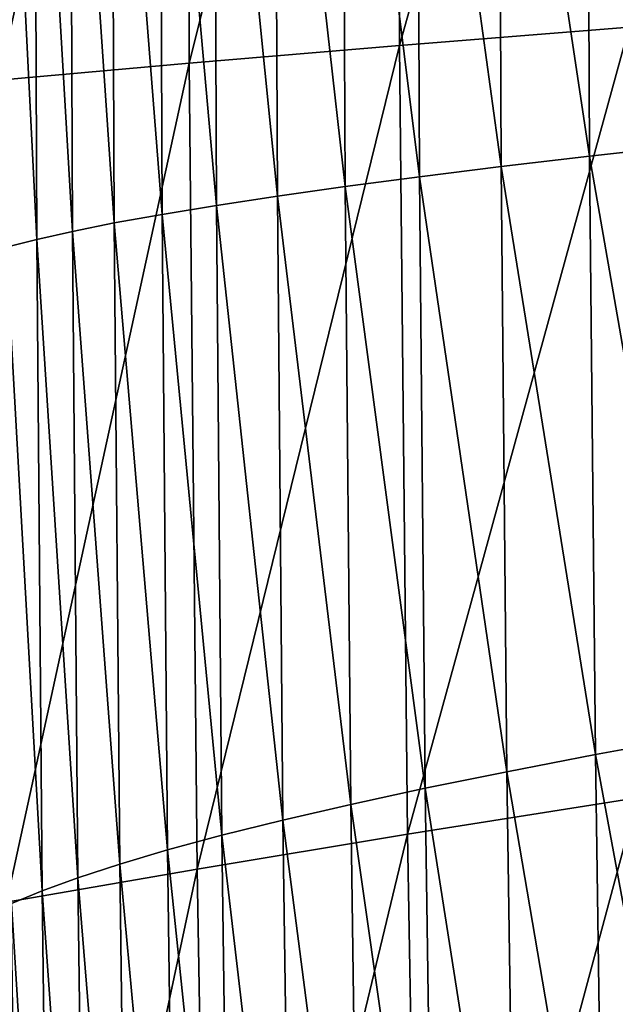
# Model space of a CAD drawing. Header units: millimetres. Extents: x -300 to 300, y -500 to 500.
# Tile 373 of 656: x -283 to -268, y -42 to -19. Entities that reach past the tile are written whole.
import ezdxf

# ---------------------------------------------------------------- set-up
doc = ezdxf.new("R2010")
doc.units = ezdxf.units.MM
doc.header["$LTSCALE"] = 81.481481
doc.layers.add('20', color=7, linetype='CONTINUOUS')
doc.layers.add('22', color=7, linetype='CONTINUOUS')

msp = doc.modelspace()

# ---------------------------------------------------------------- linework, layer by layer
at = {"layer": '20', "color": 7, "linetype": 'CONTINUOUS'}
for points in [[(-283.102, -20.043, 34.165), (-278.64, 0, 37.575), (-283.164, 0, 34.159), (-283.102, -20.043, 34.165)], [(-278.578, -19.642, 37.582), (-278.64, 0, 37.575), (-283.102, -20.043, 34.165), (-278.578, -19.642, 37.582)], [(-278.578, -19.642, 37.582), (-273.643, 0, 40.809), (-278.64, 0, 37.575), (-278.578, -19.642, 37.582)], [(-273.581, -19.222, 40.816), (-273.643, 0, 40.809), (-278.578, -19.642, 37.582), (-273.581, -19.222, 40.816)], [(-273.581, -19.222, 40.816), (-268.19, 0, 43.865), (-273.643, 0, 40.809), (-273.581, -19.222, 40.816)], [(-268.128, -18.782, 43.872), (-268.19, 0, 43.865), (-273.581, -19.222, 40.816), (-268.128, -18.782, 43.872)], [(-273.393, -37.949, 40.836), (-268.128, -18.782, 43.872), (-273.581, -19.222, 40.816), (-273.393, -37.949, 40.836)], [(-267.941, -37.086, 43.893), (-268.128, -18.782, 43.872), (-273.393, -37.949, 40.836), (-267.941, -37.086, 43.893)], [(-278.391, -38.774, 37.601), (-273.581, -19.222, 40.816), (-278.578, -19.642, 37.582), (-278.391, -38.774, 37.601)], [(-273.393, -37.949, 40.836), (-273.581, -19.222, 40.816), (-278.391, -38.774, 37.601), (-273.393, -37.949, 40.836)], [(-282.915, -39.559, 34.183), (-278.578, -19.642, 37.582), (-283.102, -20.043, 34.165), (-282.915, -39.559, 34.183)], [(-278.391, -38.774, 37.601), (-278.578, -19.642, 37.582), (-282.915, -39.559, 34.183), (-278.391, -38.774, 37.601)], [(-273.076, -56.187, 40.869), (-267.941, -37.086, 43.893), (-273.393, -37.949, 40.836), (-273.076, -56.187, 40.869)], [(-267.626, -54.916, 43.927), (-267.941, -37.086, 43.893), (-273.076, -56.187, 40.869), (-267.626, -54.916, 43.927)], [(-278.073, -57.4, 37.632), (-273.393, -37.949, 40.836), (-278.391, -38.774, 37.601), (-278.073, -57.4, 37.632)], [(-273.076, -56.187, 40.869), (-273.393, -37.949, 40.836), (-278.073, -57.4, 37.632), (-273.076, -56.187, 40.869)], [(-282.598, -58.554, 34.213), (-278.391, -38.774, 37.601), (-282.915, -39.559, 34.183), (-282.598, -58.554, 34.213)], [(-278.073, -57.4, 37.632), (-278.391, -38.774, 37.601), (-282.598, -58.554, 34.213), (-278.073, -57.4, 37.632)], [(-282.598, -58.554, 34.213), (-282.915, -39.559, 34.183), (-286.631, -59.646, 30.604), (-282.598, -58.554, 34.213)]]:
    msp.add_3dface(points, dxfattribs=at)
at = {"layer": '22', "color": 7, "linetype": 'CONTINUOUS'}
for points in [[(-271.17, -22.095, 24.43), (-273.172, -7.519, 22.942), (-271.237, -7.438, 24.425), (-271.17, -22.095, 24.43)], [(-269.069, -21.848, 25.906), (-271.237, -7.438, 24.425), (-269.136, -7.354, 25.9), (-269.069, -21.848, 25.906)], [(-271.17, -22.095, 24.43), (-271.237, -7.438, 24.425), (-269.069, -21.848, 25.906), (-271.17, -22.095, 24.43)], [(-266.804, -21.594, 27.369), (-269.136, -7.354, 25.9), (-266.871, -7.268, 27.363), (-266.804, -21.594, 27.369)], [(-269.069, -21.848, 25.906), (-269.136, -7.354, 25.9), (-266.804, -21.594, 27.369), (-269.069, -21.848, 25.906)], [(-276.484, -22.795, 19.975), (-277.997, -7.75, 18.493), (-276.55, -7.675, 19.972), (-276.484, -22.795, 19.975)], [(-274.876, -22.569, 21.46), (-276.55, -7.675, 19.972), (-274.942, -7.598, 21.456), (-274.876, -22.569, 21.46)], [(-276.484, -22.795, 19.975), (-276.55, -7.675, 19.972), (-274.876, -22.569, 21.46), (-276.484, -22.795, 19.975)], [(-273.106, -22.336, 22.947), (-274.942, -7.598, 21.456), (-273.172, -7.519, 22.942), (-273.106, -22.336, 22.947)], [(-274.876, -22.569, 21.46), (-274.942, -7.598, 21.456), (-273.106, -22.336, 22.947), (-274.876, -22.569, 21.46)], [(-273.106, -22.336, 22.947), (-273.172, -7.519, 22.942), (-271.17, -22.095, 24.43), (-273.106, -22.336, 22.947)], [(-280.358, -23.433, 15.569), (-281.41, -7.959, 14.126), (-280.421, -7.892, 15.569), (-280.358, -23.433, 15.569)], [(-279.222, -23.228, 17.026), (-280.421, -7.892, 15.569), (-279.286, -7.822, 17.024), (-279.222, -23.228, 17.026)], [(-280.358, -23.433, 15.569), (-280.421, -7.892, 15.569), (-279.222, -23.228, 17.026), (-280.358, -23.433, 15.569)], [(-277.932, -23.015, 18.496), (-279.286, -7.822, 17.024), (-277.997, -7.75, 18.493), (-277.932, -23.015, 18.496)], [(-279.222, -23.228, 17.026), (-279.286, -7.822, 17.024), (-277.932, -23.015, 18.496), (-279.222, -23.228, 17.026)], [(-277.932, -23.015, 18.496), (-277.997, -7.75, 18.493), (-276.484, -22.795, 19.975), (-277.932, -23.015, 18.496)], [(-282.199, -23.823, 12.691), (-282.984, -8.087, 11.267), (-282.261, -8.024, 12.694), (-282.199, -23.823, 12.691)], [(-282.923, -24.008, 11.263), (-282.984, -8.087, 11.267), (-282.199, -23.823, 12.691), (-282.923, -24.008, 11.263)], [(-281.347, -23.632, 14.125), (-282.261, -8.024, 12.694), (-281.41, -7.959, 14.126), (-281.347, -23.632, 14.125)], [(-282.199, -23.823, 12.691), (-282.261, -8.024, 12.694), (-281.347, -23.632, 14.125), (-282.199, -23.823, 12.691)], [(-281.347, -23.632, 14.125), (-281.41, -7.959, 14.126), (-280.358, -23.433, 15.569), (-281.347, -23.632, 14.125)], [(-266.668, -35.642, 27.381), (-269.069, -21.848, 25.906), (-266.804, -21.594, 27.369), (-266.668, -35.642, 27.381)], [(-268.933, -36.058, 25.917), (-271.17, -22.095, 24.43), (-269.069, -21.848, 25.906), (-268.933, -36.058, 25.917)], [(-268.933, -36.058, 25.917), (-269.069, -21.848, 25.906), (-266.668, -35.642, 27.381), (-268.933, -36.058, 25.917)], [(-271.036, -36.463, 24.44), (-273.106, -22.336, 22.947), (-271.17, -22.095, 24.43), (-271.036, -36.463, 24.44)], [(-271.036, -36.463, 24.44), (-271.17, -22.095, 24.43), (-268.933, -36.058, 25.917), (-271.036, -36.463, 24.44)], [(-272.972, -36.858, 22.956), (-274.876, -22.569, 21.46), (-273.106, -22.336, 22.947), (-272.972, -36.858, 22.956)], [(-272.972, -36.858, 22.956), (-273.106, -22.336, 22.947), (-271.036, -36.463, 24.44), (-272.972, -36.858, 22.956)], [(-274.743, -37.24, 21.468), (-276.484, -22.795, 19.975), (-274.876, -22.569, 21.46), (-274.743, -37.24, 21.468)], [(-274.743, -37.24, 21.468), (-274.876, -22.569, 21.46), (-272.972, -36.858, 22.956), (-274.743, -37.24, 21.468)], [(-276.352, -37.611, 19.981), (-277.932, -23.015, 18.496), (-276.484, -22.795, 19.975), (-276.352, -37.611, 19.981)], [(-276.352, -37.611, 19.981), (-276.484, -22.795, 19.975), (-274.743, -37.24, 21.468), (-276.352, -37.611, 19.981)], [(-277.801, -37.971, 18.5), (-279.222, -23.228, 17.026), (-277.932, -23.015, 18.496), (-277.801, -37.971, 18.5)], [(-277.801, -37.971, 18.5), (-277.932, -23.015, 18.496), (-276.352, -37.611, 19.981), (-277.801, -37.971, 18.5)], [(-279.093, -38.319, 17.028), (-280.358, -23.433, 15.569), (-279.222, -23.228, 17.026), (-279.093, -38.319, 17.028)], [(-279.093, -38.319, 17.028), (-279.222, -23.228, 17.026), (-277.801, -37.971, 18.5), (-279.093, -38.319, 17.028)], [(-280.229, -38.655, 15.569), (-281.347, -23.632, 14.125), (-280.358, -23.433, 15.569), (-280.229, -38.655, 15.569)], [(-280.229, -38.655, 15.569), (-280.358, -23.433, 15.569), (-279.093, -38.319, 17.028), (-280.229, -38.655, 15.569)], [(-282.073, -39.292, 12.687), (-282.923, -24.008, 11.263), (-282.199, -23.823, 12.691), (-282.073, -39.292, 12.687)], [(-281.22, -38.98, 14.123), (-282.199, -23.823, 12.691), (-281.347, -23.632, 14.125), (-281.22, -38.98, 14.123)], [(-282.073, -39.292, 12.687), (-282.199, -23.823, 12.691), (-281.22, -38.98, 14.123), (-282.073, -39.292, 12.687)], [(-281.22, -38.98, 14.123), (-281.347, -23.632, 14.125), (-280.229, -38.655, 15.569), (-281.22, -38.98, 14.123)], [(-282.798, -39.594, 11.256), (-282.923, -24.008, 11.263), (-282.073, -39.292, 12.687), (-282.798, -39.594, 11.256)], [(-266.463, -49.411, 27.399), (-268.933, -36.058, 25.917), (-266.668, -35.642, 27.381), (-266.463, -49.411, 27.399)], [(-268.729, -49.986, 25.934), (-271.036, -36.463, 24.44), (-268.933, -36.058, 25.917), (-268.729, -49.986, 25.934)], [(-268.729, -49.986, 25.934), (-268.933, -36.058, 25.917), (-266.463, -49.411, 27.399), (-268.729, -49.986, 25.934)], [(-270.832, -50.544, 24.455), (-272.972, -36.858, 22.956), (-271.036, -36.463, 24.44), (-270.832, -50.544, 24.455)], [(-270.832, -50.544, 24.455), (-271.036, -36.463, 24.44), (-268.729, -49.986, 25.934), (-270.832, -50.544, 24.455)], [(-272.769, -51.087, 22.969), (-274.743, -37.24, 21.468), (-272.972, -36.858, 22.956), (-272.769, -51.087, 22.969)], [(-272.769, -51.087, 22.969), (-272.972, -36.858, 22.956), (-270.832, -50.544, 24.455), (-272.769, -51.087, 22.969)], [(-274.541, -51.614, 21.479), (-276.352, -37.611, 19.981), (-274.743, -37.24, 21.468), (-274.541, -51.614, 21.479)], [(-274.541, -51.614, 21.479), (-274.743, -37.24, 21.468), (-272.769, -51.087, 22.969), (-274.541, -51.614, 21.479)], [(-276.152, -52.125, 19.99), (-277.801, -37.971, 18.5), (-276.352, -37.611, 19.981), (-276.152, -52.125, 19.99)], [(-276.152, -52.125, 19.99), (-276.352, -37.611, 19.981), (-274.541, -51.614, 21.479), (-276.152, -52.125, 19.99)], [(-277.603, -52.619, 18.506), (-279.093, -38.319, 17.028), (-277.801, -37.971, 18.5), (-277.603, -52.619, 18.506)], [(-277.603, -52.619, 18.506), (-277.801, -37.971, 18.5), (-276.152, -52.125, 19.99), (-277.603, -52.619, 18.506)], [(-278.896, -53.097, 17.031), (-280.229, -38.655, 15.569), (-279.093, -38.319, 17.028), (-278.896, -53.097, 17.031)], [(-278.896, -53.097, 17.031), (-279.093, -38.319, 17.028), (-277.603, -52.619, 18.506), (-278.896, -53.097, 17.031)], [(-280.034, -53.559, 15.569), (-281.22, -38.98, 14.123), (-280.229, -38.655, 15.569), (-280.034, -53.559, 15.569)], [(-280.034, -53.559, 15.569), (-280.229, -38.655, 15.569), (-278.896, -53.097, 17.031), (-280.034, -53.559, 15.569)], [(-281.026, -54.005, 14.12), (-282.073, -39.292, 12.687), (-281.22, -38.98, 14.123), (-281.026, -54.005, 14.12)], [(-281.026, -54.005, 14.12), (-281.22, -38.98, 14.123), (-280.034, -53.559, 15.569), (-281.026, -54.005, 14.12)], [(-281.882, -54.434, 12.679), (-282.798, -39.594, 11.256), (-282.073, -39.292, 12.687), (-281.882, -54.434, 12.679)], [(-281.882, -54.434, 12.679), (-282.073, -39.292, 12.687), (-281.026, -54.005, 14.12), (-281.882, -54.434, 12.679)], [(-282.609, -54.847, 11.245), (-282.798, -39.594, 11.256), (-281.882, -54.434, 12.679), (-282.609, -54.847, 11.245)]]:
    msp.add_3dface(points, dxfattribs=at)

doc.saveas('drawing.dxf')
